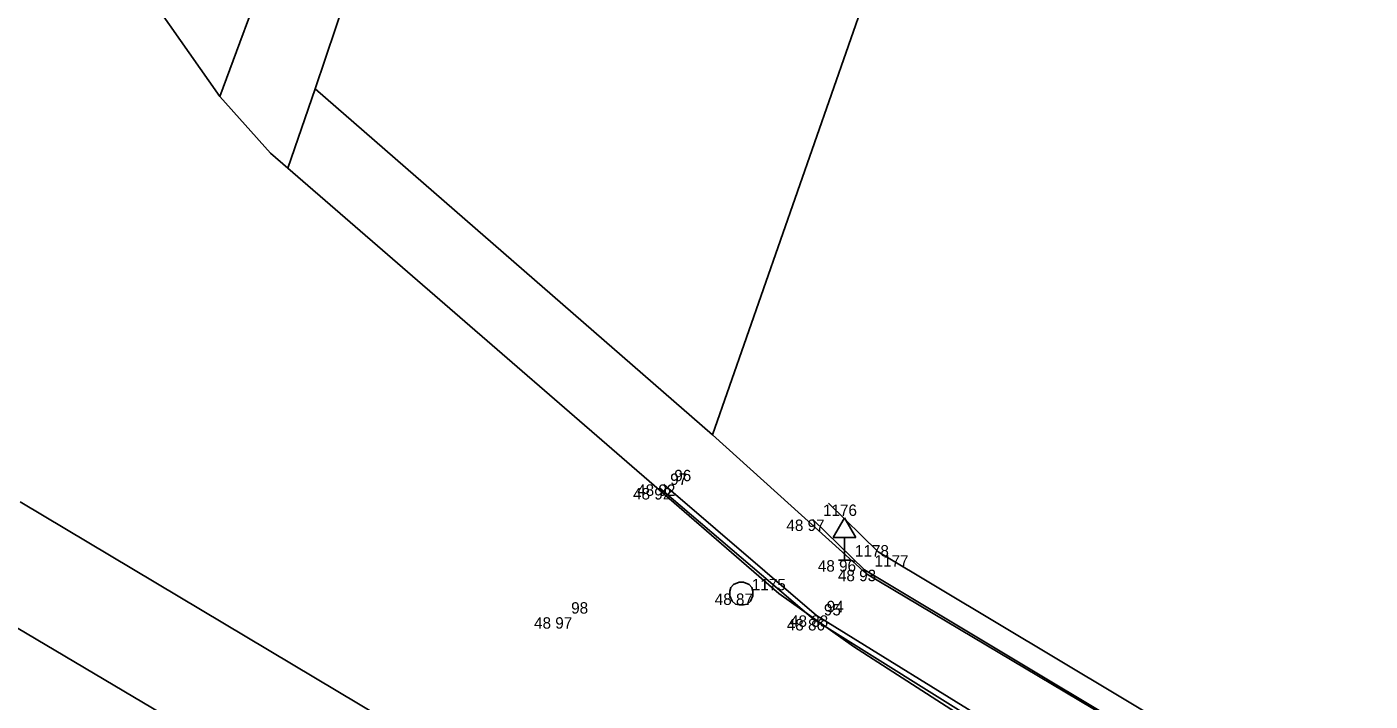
# Model space of a CAD drawing. Extents: x -702257 to -701487, y -1009871 to -1008841.
# Drawn here: x -701730.78 to -701701.34, y -1008973.63 to -1008958.85 of the extents above; entities that cross this region are included whole.
import ezdxf

# ---------------------------------------------------------------- set-up
doc = ezdxf.new("R2010")
doc.units = 0
for name, color, linetype in [('Z_body', 7, 'Continuous'), ('Z_body_cisla', 7, 'Continuous'), ('Z_body_vysky_redukovane', 7, 'Continuous'), ('Z_dopravni_znacky', 7, 'Continuous'), ('Z_katastr_hranice', 7, 'Continuous'), ('Z_komunikace', 7, 'Continuous'), ('Z_obruba', 7, 'Continuous'), ('Z_ploty', 7, 'Continuous'), ('Z_site_kanalizace_znaky', 7, 'Continuous')]:
    doc.layers.add(name, color=color, linetype=linetype)

# ---------------------------------------------------------------- blocks, each defined once
blk = doc.blocks.new('POINT_DISPLAY')
blk.add_line((0, 0), (0, 0))
blk = doc.blocks.new('Z620')
for p, q in [((-0.25, 0.05), (-0.23, 0.13)), ((-0.25, -0.05), (-0.25, 0.05)), ((-0.23, 0.13), (-0.17, 0.2)), ((-0.17, 0.2), (-0.05, 0.25)), ((-0.05, 0.25), (0.05, 0.25)), ((0.05, 0.25), (0.17, 0.2)), ((0.17, 0.2), (0.23, 0.13)), ((0.23, 0.13), (0.25, 0.05)), ((0.25, 0.05), (0.25, -0.05)), ((-0.2, -0.17), (-0.25, -0.05)), ((-0.13, -0.23), (-0.2, -0.17)), ((-0.05, -0.25), (-0.13, -0.23)), ((0.05, -0.25), (-0.05, -0.25)), ((0.13, -0.23), (0.05, -0.25)), ((0.2, -0.17), (0.13, -0.23)), ((0.25, -0.05), (0.2, -0.17))]:
    blk.add_line(p, q)
blk = doc.blocks.new('Z527')
for p, q in [((0, 0.93), (-0.25, 0.5)), ((0.25, 0.5), (0, 0.93)), ((-0.25, 0.5), (0.25, 0.5)), ((0, 0), (0, 0.5)), ((-0.13, 0), (0.13, 0))]:
    blk.add_line(p, q)

msp = doc.modelspace()

# ---------------------------------------------------------------- linework, layer by layer
at = {"layer": 'Z_katastr_hranice'}
for p, q in [((-701724.46, -1008960.21), (-701719.39, -1008945.14)), ((-701710.46, -1008952.63), (-701715.75, -1008967.79)), ((-701726.55, -1008960.38), (-701728.71, -1008957.3)), ((-701725.9, -1008958.63), (-701726.11, -1008959.2)), ((-701726.11, -1008959.2), (-701726.55, -1008960.38)), ((-701725.06, -1008961.95), (-701724.46, -1008960.21)), ((-701715.75, -1008967.79), (-701724.46, -1008960.21)), ((-701725.44, -1008961.62), (-701726.55, -1008960.38)), ((-701725.06, -1008961.95), (-701725.44, -1008961.62)), ((-701714.3, -1008971.27), (-701725.06, -1008961.95)), ((-701746.24, -1008962.99), (-701704.09, -1008987.96)), ((-701715.75, -1008967.79), (-701712.38, -1008970.84)), ((-701705.76, -1008984.27), (-701730.93, -1008969.26)), ((-701712.38, -1008970.84), (-701699.29, -1008978.61)), ((-701712.66, -1008972.43), (-701714.3, -1008971.27)), ((-701683.09, -1008991.47), (-701712.66, -1008972.43))]:
    msp.add_line(p, q, dxfattribs=at)
at = {"layer": 'Z_komunikace'}
for p, q in [((-701713.54, -1008971.83), (-701716.91, -1008968.96)), ((-701709.28, -1008974.49), (-701713.54, -1008971.83))]:
    msp.add_line(p, q, dxfattribs=at)
at = {"layer": 'Z_obruba'}
for p, q in [((-701716.82, -1008968.88), (-701713.47, -1008971.75)), ((-701713.47, -1008971.75), (-701709.21, -1008974.38))]:
    msp.add_line(p, q, dxfattribs=at)
at = {"layer": 'Z_ploty'}
for p, q in [((-701713.21, -1008969.29), (-701712.12, -1008970.36)), ((-701713.55, -1008969.65), (-701712.42, -1008970.75)), ((-701712.12, -1008970.36), (-701699.54, -1008977.88)), ((-701712.42, -1008970.75), (-701699.35, -1008978.58))]:
    msp.add_line(p, q, dxfattribs=at)

# ---------------------------------------------------------------- block references
at = {"layer": 'Z_body'}
for p in [(-701716.91, -1008968.96), (-701716.82, -1008968.88), (-701713.55, -1008969.65), (-701712.86, -1008970.54), (-701712.42, -1008970.75), (-701715.12, -1008971.27), (-701713.47, -1008971.75), (-701719.08, -1008971.79), (-701713.54, -1008971.83)]:
    msp.add_blockref('POINT_DISPLAY', p, dxfattribs=at)
at = {"layer": 'Z_dopravni_znacky'}
msp.add_blockref('Z527', (-701712.86, -1008970.54), dxfattribs=at)
at = {"layer": 'Z_site_kanalizace_znaky'}
msp.add_blockref('Z620', (-701715.12, -1008971.27), dxfattribs=at)

# ---------------------------------------------------------------- texts
at = {"layer": 'Z_body_cisla'}
for s, p in [('97', (-701716.68, -1008968.89)), ('96', (-701716.59, -1008968.81)), ('1176', (-701713.33, -1008969.57)), ('1178', (-701712.63, -1008970.46)), ('1177', (-701712.2, -1008970.68)), ('1175', (-701714.89, -1008971.2)), ('98', (-701718.85, -1008971.71)), ('94', (-701713.25, -1008971.68)), ('95', (-701713.31, -1008971.75))]:
    msp.add_text(s, height=0.25, dxfattribs=at).set_placement(p)
at = {"layer": 'Z_body_vysky_redukovane'}
for s, p in [('48 92', (-701717.493, -1008969.21)), ('48 92', (-701717.403, -1008969.13)), ('48 97', (-701714.133, -1008969.9)), ('48 96', (-701713.443, -1008970.79)), ('48 93', (-701713.003, -1008971)), ('48 87', (-701715.703, -1008971.52)), ('48 88', (-701714.053, -1008972)), ('48 97', (-701719.663, -1008972.04)), ('48 86', (-701714.123, -1008972.08))]:
    msp.add_text(s, height=0.25, dxfattribs=at).set_placement(p)

doc.saveas('drawing.dxf')
